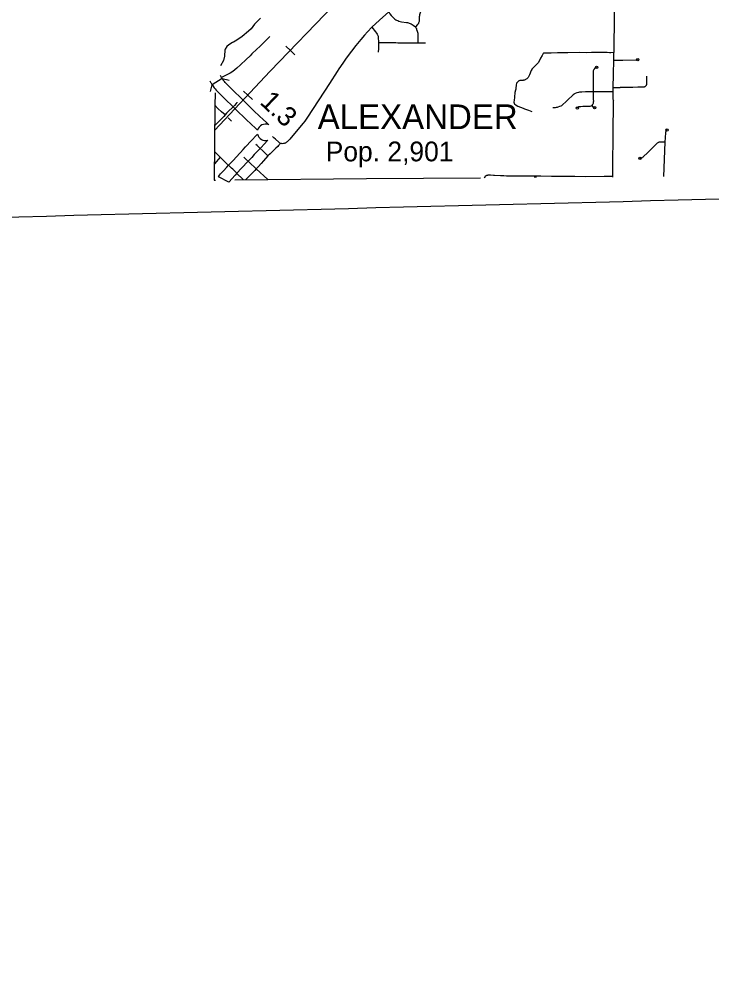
# Model space of a CAD drawing. Extents: x -19 to 366, y -4 to 359.
# Drawn here: x 144.78 to 147.586, y 179.654 to 183.524 of the extents above; entities that cross this region are included whole.
import ezdxf

# ---------------------------------------------------------------- set-up
doc = ezdxf.new("R2010")
doc.units = 0
for name, color, linetype in [('R_Alt Surface', 7, 'Continuous'), ('R_Border', 7, 'Continuous'), ('R_Contour Annot', 7, 'Continuous'), ('R_Striping', 7, 'Continuous'), ('R_Survey Control', 7, 'Continuous'), ('R_Temp Easement', 7, 'Continuous'), ('R_Vert Alg', 7, 'Continuous'), ('R_Water Annot', 7, 'Continuous'), ('Sheet Fence', 7, 'Continuous'), ('T_Vehicle Path Lt Minor', 7, 'Continuous')]:
    doc.layers.add(name, color=color, linetype=linetype)

msp = doc.modelspace()

# ---------------------------------------------------------------- linework, layer by layer
at = {"layer": 'R_Alt Surface'}
for points in [[(145.5732, 183.2255), (145.5721, 183.1737), (145.5701, 182.8726)], [(145.5701, 182.8726), (145.5749, 182.8726)], [(145.654, 182.8734), (146.187, 182.8786), (146.6489, 182.8812)]]:
    msp.add_lwpolyline(points, dxfattribs=at)
at = {"layer": 'R_Contour Annot'}
for p, q in [((145.6022, 183.2835), (145.5618, 183.2589)), ((145.5618, 183.2589), (145.5623, 183.258)), ((145.5623, 183.258), (145.5628, 183.2571)), ((145.6052, 183.2791), (145.6022, 183.2835)), ((145.7045, 183.179), (145.6788, 183.2047)), ((145.6456, 183.1709), (145.6714, 183.1451))]:
    msp.add_line(p, q, dxfattribs=at)
for points in [[(145.6022, 183.2835), (145.5997, 183.2875), (145.5953, 183.2958)], [(145.5618, 183.2589), (145.5585, 183.2642), (145.5578, 183.2655), (145.5534, 183.2737)], [(145.5628, 183.2571), (145.5701, 183.2466), (145.574, 183.2416), (145.5779, 183.2369), (145.5824, 183.232), (145.6148, 183.2005), (145.6456, 183.1709)], [(145.6788, 183.2047), (145.6477, 183.2346), (145.6164, 183.2649), (145.6137, 183.2679), (145.6109, 183.2713), (145.6082, 183.2747), (145.6052, 183.2791)], [(145.753, 183.132), (145.7309, 183.1532), (145.7186, 183.1655), (145.7045, 183.179)], [(145.6714, 183.1451), (145.6855, 183.1316), (145.6978, 183.1194), (145.7205, 183.0975)], [(145.7205, 183.0975), (145.7355, 183.0838), (145.7455, 183.0744)], [(145.7909, 183.0965), (145.7813, 183.1057), (145.7677, 183.1185), (145.753, 183.132)], [(145.721, 183.0327), (145.7249, 183.0372), (145.7372, 183.05), (145.7453, 183.0586)], [(145.6735, 182.9821), (145.6759, 182.9844), (145.6867, 182.9958), (145.6971, 183.0075), (145.721, 183.0327)], [(145.7876, 183.0345), (145.7716, 183.0174), (145.7598, 183.0051), (145.7559, 183.0008)], [(145.6274, 182.9323), (145.6461, 182.9525), (145.6735, 182.9821)], [(145.7559, 183.0008), (145.732, 182.9755), (145.7216, 182.9638), (145.7094, 182.9509), (145.7072, 182.9489)], [(145.7072, 182.9489), (145.6809, 182.9204), (145.662, 182.9)], [(145.587, 182.8861), (145.5916, 182.893), (145.5956, 182.8975), (145.6069, 182.9098), (145.6205, 182.925), (145.6274, 182.9323)], [(145.662, 182.9), (145.6553, 182.8929), (145.6419, 182.878), (145.6307, 182.8658), (145.6292, 182.864), (145.587, 182.8861)]]:
    msp.add_lwpolyline(points, dxfattribs=at)
for start, end in [(66.4271, 165.609), (193.0455, 287.5467)]:
    msp.add_arc((145.7776, 183.0661), 0.0331, start, end, dxfattribs=at)
at = {"layer": 'R_Striping'}
for points in [[(147.1916, 183.6908), (147.1911, 183.6336), (147.1906, 183.6007), (147.1902, 183.5526), (147.1897, 183.5175)], [(146.4231, 183.5745), (146.4136, 183.5653), (146.4105, 183.5619), (146.4085, 183.5593), (146.4068, 183.5565), (146.4052, 183.5536), (146.4037, 183.5498), (146.4024, 183.5459), (146.4013, 183.5419), (146.4009, 183.5375), (146.4006, 183.5331), (146.4003, 183.5193), (146.4001, 183.5168), (146.3996, 183.5144), (146.3989, 183.512), (146.398, 183.5097), (146.3967, 183.5071), (146.3951, 183.5046), (146.3934, 183.5022), (146.3854, 183.4928)], [(146.2767, 183.5533), (146.2391, 183.5197), (146.2086, 183.4915)], [(146.2767, 183.5533), (146.2811, 183.5463), (146.287, 183.5391), (146.2931, 183.532), (146.2959, 183.5293), (146.2988, 183.5267), (146.302, 183.5243), (146.3052, 183.5221), (146.3086, 183.5201), (146.3134, 183.5183), (146.3183, 183.5166), (146.3233, 183.5151), (146.3284, 183.5139), (146.3484, 183.5112), (146.3524, 183.5104), (146.3562, 183.5093), (146.3601, 183.5081), (146.3638, 183.5066), (146.3674, 183.5048), (146.3757, 183.4996), (146.3854, 183.4928)], [(146.2086, 183.4915), (146.1906, 183.4734), (146.1791, 183.4599), (146.1636, 183.4424), (146.1433, 183.4173), (146.1088, 183.3716), (146.1021, 183.3623), (146.0909, 183.3462), (146.0752, 183.323), (146.0678, 183.3118), (146.0363, 183.2638), (145.9708, 183.1624), (145.9449, 183.1229), (145.937, 183.1114), (145.9304, 183.1025), (145.9226, 183.0931), (145.8757, 183.0383), (145.8685, 183.0304), (145.8659, 183.028), (145.8632, 183.0258), (145.8603, 183.0237), (145.858, 183.0225), (145.8556, 183.0215), (145.8531, 183.0207), (145.8502, 183.0204), (145.8449, 183.0199), (145.8421, 183.0202), (145.8393, 183.0207), (145.8363, 183.0222)], [(146.2086, 183.4915), (146.2235, 183.473), (146.2271, 183.4681), (146.2305, 183.4631), (146.2317, 183.4608), (146.2327, 183.4584), (146.2335, 183.4559), (146.2341, 183.4534), (146.2345, 183.4508), (146.2355, 183.4297)], [(146.3854, 183.4928), (146.3871, 183.4895), (146.3886, 183.4861), (146.3899, 183.4826), (146.3923, 183.4751), (146.3934, 183.471), (146.3942, 183.467), (146.3948, 183.4628), (146.3952, 183.4587), (146.3952, 183.4458), (146.395, 183.4283)], [(147.1897, 183.5175), (147.189, 183.4168)], [(145.7958, 183.4544), (145.7835, 183.4421), (145.7585, 183.4176), (145.7542, 183.4131), (145.743, 183.4029), (145.7225, 183.3836), (145.7152, 183.3763), (145.699, 183.3603), (145.677, 183.3392), (145.6618, 183.3256), (145.6457, 183.3124), (145.6342, 183.3056), (145.5997, 183.2875)], [(146.2355, 183.4297), (146.2347, 183.4059), (146.2345, 183.3903)], [(146.2355, 183.4297), (146.2472, 183.4292), (146.2768, 183.4295), (146.3051, 183.4291), (146.314, 183.4289), (146.3331, 183.4284), (146.395, 183.4283)], [(146.395, 183.4283), (146.4257, 183.4279)], [(147.189, 183.4168), (147.1888, 183.3988), (147.1886, 183.3942), (147.1887, 183.3912), (147.188, 183.3896), (147.1866, 183.3886)], [(146.9032, 183.3869), (146.9027, 183.3856), (146.9011, 183.3824), (146.8977, 183.3767), (146.8921, 183.3667), (146.8876, 183.3574), (146.882, 183.3478), (146.8803, 183.3458), (146.8746, 183.3396), (146.859, 183.3248), (146.8578, 183.3232), (146.8567, 183.322), (146.856, 183.3204), (146.8539, 183.3168), (146.8522, 183.3132), (146.8495, 183.3056), (146.8468, 183.2988), (146.8429, 183.2904), (146.8414, 183.2881), (146.8397, 183.286), (146.8379, 183.2841), (146.8359, 183.2823), (146.8337, 183.2807), (146.8314, 183.2793), (146.829, 183.278), (146.8267, 183.2772), (146.825, 183.2767), (146.8232, 183.2767), (146.8208, 183.2762), (146.8092, 183.2754), (146.8073, 183.2752), (146.8055, 183.2747), (146.8037, 183.274), (146.802, 183.2732), (146.8004, 183.2721), (146.799, 183.2709), (146.7977, 183.2696), (146.7965, 183.2681), (146.7955, 183.2665), (146.7947, 183.2648), (146.7934, 183.2571), (146.7921, 183.2451), (146.7914, 183.2413), (146.7899, 183.2365)], [(147.1866, 183.3886), (147.1764, 183.3879), (147.1725, 183.3878), (147.1705, 183.3878), (147.1619, 183.3888), (147.1425, 183.3896), (147.1139, 183.3897), (147.0978, 183.3896), (147.076, 183.3885), (147.0486, 183.3887), (147.0016, 183.3884), (146.9833, 183.3881), (146.9746, 183.3878), (146.9599, 183.3873), (146.9353, 183.3871), (146.9153, 183.3872), (146.9032, 183.3869)], [(147.1866, 183.3886), (147.1872, 183.3806), (147.1868, 183.3576)], [(147.1184, 183.3294), (147.1104, 183.3231), (147.1079, 183.3206), (147.1069, 183.3193), (147.1058, 183.3173), (147.1049, 183.3152), (147.1046, 183.3139), (147.1045, 183.3114), (147.1044, 183.3072), (147.1048, 183.2806), (147.1052, 183.2301)], [(147.1868, 183.3576), (147.1857, 183.3019), (147.1849, 183.2461)], [(147.1868, 183.3576), (147.2245, 183.3587), (147.2853, 183.3598)], [(146.7899, 183.2365), (146.7881, 183.227), (146.7872, 183.2205), (146.7865, 183.2156), (146.786, 183.2075), (146.7847, 183.196), (146.7841, 183.1884), (146.784, 183.187), (146.7842, 183.1857), (146.7845, 183.1843), (146.7851, 183.1831), (146.7857, 183.1819), (146.7866, 183.1808), (146.7926, 183.1756), (146.8, 183.1721), (146.8208, 183.1642), (146.827, 183.1617), (146.8423, 183.1561), (146.8562, 183.1499)], [(147.1052, 183.2301), (147.0735, 183.2297)], [(147.1052, 183.2301), (147.1052, 183.1987), (147.1055, 183.1923), (147.1053, 183.1878), (147.1045, 183.1828), (147.1038, 183.1802), (147.1027, 183.1782), (147.1, 183.1745)], [(147.1846, 183.23), (147.1052, 183.2301)], [(147.1846, 183.23), (147.1847, 183.2033), (147.1849, 183.1999), (147.1865, 183.1953), (147.1864, 183.1929), (147.1849, 183.0567), (147.1826, 182.9305), (147.1827, 182.8884)], [(147.1849, 183.2461), (147.1846, 183.23)], [(145.6141, 183.1368), (145.5994, 183.149), (145.5852, 183.1628), (145.5722, 183.176)], [(145.662, 183.1879), (145.661, 183.185), (145.6591, 183.1826), (145.6517, 183.1748), (145.6202, 183.1437), (145.6141, 183.1368)], [(147.1, 183.1745), (147.0976, 183.1732), (147.0958, 183.1724), (147.0917, 183.1709), (147.0893, 183.1704), (147.0796, 183.1699), (147.0624, 183.1701), (147.0542, 183.1698), (147.0506, 183.1698), (147.0486, 183.1696), (147.046, 183.1688), (147.044, 183.1677), (147.0426, 183.1666), (147.0408, 183.1644)], [(147.1, 183.1745), (147.1106, 183.1653)], [(145.6141, 183.1368), (145.6082, 183.1297), (145.5963, 183.1174), (145.5716, 183.0926)], [(145.6402, 183.1118), (145.6322, 183.1189), (145.6261, 183.1247)], [(147.3968, 183.0255), (147.3988, 183.0639), (147.3997, 183.0677), (147.4006, 183.0703), (147.4022, 183.0729), (147.4039, 183.075)], [(145.7876, 182.9709), (145.779, 182.9791), (145.7664, 182.9907), (145.7549, 183.0017), (145.744, 183.0123), (145.7388, 183.0171)], [(145.8363, 183.0222), (145.8355, 183.0194), (145.834, 183.0168), (145.8309, 183.0127), (145.8272, 183.0091), (145.8198, 183.0023), (145.817, 182.9994), (145.797, 182.9791), (145.7876, 182.9709)], [(145.8363, 183.0222), (145.8313, 183.0261), (145.8185, 183.0383), (145.8116, 183.0441), (145.8062, 183.0493)], [(147.3968, 183.0255), (147.3755, 183.0266), (147.3735, 183.0264), (147.3716, 183.026), (147.3697, 183.0253), (147.3679, 183.0246), (147.3662, 183.0236), (147.3646, 183.0224), (147.3631, 183.0211), (147.3277, 182.9862), (147.3063, 182.9651), (147.3041, 182.9633), (147.3023, 182.9623), (147.2993, 182.9613), (147.2971, 182.961), (147.2941, 182.961)], [(147.3909, 182.8873), (147.3968, 183.0255)], [(145.5943, 182.965), (145.5898, 182.9693), (145.5709, 182.9886)], [(145.5943, 182.965), (145.5706, 182.9378)], [(145.6448, 182.9162), (145.6396, 182.9209), (145.6085, 182.9507), (145.5943, 182.965)], [(145.7403, 182.9177), (145.7381, 182.92), (145.7324, 182.9252), (145.7188, 182.9381), (145.7098, 182.9471), (145.6982, 182.9578), (145.6898, 182.9649)], [(145.7876, 182.9709), (145.7689, 182.9499), (145.7599, 182.9393), (145.7489, 182.9269), (145.7403, 182.9177)], [(145.6886, 182.8737), (145.6801, 182.8821), (145.6672, 182.8942), (145.6529, 182.9081), (145.6448, 182.9162)], [(145.7403, 182.9177), (145.7345, 182.9113), (145.7251, 182.902), (145.7175, 182.8941), (145.697, 182.8738)], [(145.7403, 182.9177), (145.7864, 182.8747)], [(146.6652, 182.8813), (146.6699, 182.8908), (146.6707, 182.8912), (146.6721, 182.8917), (146.6737, 182.8921), (146.6752, 182.8924), (146.6755, 182.8925), (146.6776, 182.8929), (146.6797, 182.8932), (146.6819, 182.8933), (146.684, 182.8933), (146.689, 182.8933), (146.7005, 182.8926), (146.705, 182.8924), (146.7288, 182.8914), (146.7382, 182.8911), (146.7431, 182.8908), (146.7536, 182.8902), (146.7657, 182.8899), (146.7803, 182.8897), (146.7898, 182.8893), (146.7975, 182.8892), (146.8073, 182.8891), (146.8226, 182.8892), (146.8233, 182.8892), (146.8708, 182.89), (146.893, 182.8896), (146.9356, 182.8884), (146.9699, 182.8878), (147.0301, 182.8879), (147.0742, 182.8877), (147.1493, 182.8883), (147.163, 182.8886), (147.1827, 182.8884)], [(146.8672, 182.8899), (146.8671, 182.8825)], [(146.8731, 182.89), (146.873, 182.8825)], [(147.1827, 182.8884), (147.1827, 182.8874), (147.1827, 182.8843)]]:
    msp.add_lwpolyline(points, dxfattribs=at)
for centre in [(147.1184, 183.3294), (147.2853, 183.3598), (147.0408, 183.1644), (147.1106, 183.1653), (147.4039, 183.075), (147.2941, 182.961)]:
    msp.add_circle(centre, 0.00473, dxfattribs=at)
at = {"layer": 'R_Survey Control'}
for points in [[(147.3214, 183.2937), (147.3207, 183.2605), (147.3204, 183.2588), (147.3199, 183.2571), (147.3192, 183.2556), (147.3183, 183.2541), (147.3172, 183.2528), (147.316, 183.2516), (147.3146, 183.2506), (147.3131, 183.2498), (147.3115, 183.2491), (147.3098, 183.2487), (147.2855, 183.2485), (147.265, 183.248), (147.2497, 183.248), (147.2147, 183.2469), (147.2138, 183.2468), (147.2118, 183.2463), (147.2098, 183.2463), (147.19, 183.2461), (147.1849, 183.2461)], [(147.0735, 183.2297), (147.0584, 183.2291), (147.0491, 183.228), (147.0455, 183.2274), (147.0383, 183.2256), (147.0325, 183.2235), (147.0296, 183.2222), (147.0277, 183.2211), (147.0239, 183.2178), (147.0196, 183.2144), (147.0052, 183.2002), (147.0009, 183.1961), (146.9954, 183.1908), (146.9808, 183.1774), (146.9766, 183.1739), (146.9737, 183.1723), (146.9684, 183.17), (146.9618, 183.1676), (146.9585, 183.1665), (146.9556, 183.1659), (146.9505, 183.1653), (146.9421, 183.1646)]]:
    msp.add_lwpolyline(points, dxfattribs=at)
at = {"layer": 'R_Temp Easement'}
for points in [[(145.7569, 183.5286), (145.7326, 183.5034), (145.7193, 183.4848), (145.7093, 183.4751), (145.6827, 183.4546), (145.6609, 183.4392), (145.6551, 183.4346), (145.6475, 183.4307), (145.6436, 183.4299), (145.6294, 183.4206), (145.6207, 183.4142), (145.6141, 183.4031), (145.6134, 183.3994)], [(145.6135, 183.3994), (145.611, 183.3743), (145.6072, 183.3574), (145.5949, 183.3357)]]:
    msp.add_lwpolyline(points, dxfattribs=at)
at = {"layer": 'R_Vert Alg'}
for points in [[(145.555, 183.2313), (145.5618, 183.2589)], [(145.6022, 183.2835), (145.6298, 183.2768)]]:
    msp.add_lwpolyline(points, dxfattribs=at)
at = {"layer": 'R_Water Annot'}
for p, q in [((145.8782, 183.3975), (145.8602, 183.4148)), ((145.8782, 183.3975), (145.8963, 183.3802)), ((145.7061, 183.2162), (145.6879, 183.2333)), ((145.7061, 183.2162), (145.7243, 183.1991))]:
    msp.add_line(p, q, dxfattribs=at)
msp.add_lwpolyline([(146.0538, 183.5803), (145.797, 183.313), (145.5715, 183.073)], dxfattribs=at)
msp.add_lwpolyline([(146.0538, 183.5803), (145.797, 183.313), (145.5715, 183.073)], dxfattribs=at)
at = {"layer": 'Sheet Fence'}
for points in [[(154.1159, 1.8709), (153.9063, 10.4874), (153.696, 19.1041), (153.485, 27.7209), (153.2733, 36.3378), (153.0608, 44.9549), (152.8476, 53.5721), (152.6337, 62.1894), (152.419, 70.8069), (152.2036, 79.4245), (151.9875, 88.0422), (151.7707, 96.6601), (151.5531, 105.2782), (151.3348, 113.8963), (151.1158, 122.5147), (150.8961, 131.1331), (150.6757, 139.7517), (150.4545, 148.3704), (150.2326, 156.9893), (150.0101, 165.6083), (149.7867, 174.2275), (149.5627, 182.8468), (149.338, 191.4662), (149.1125, 200.0858), (148.8864, 208.7055), (148.6595, 217.3254), (148.4319, 225.9454), (148.2037, 234.5655), (147.9747, 243.1858), (147.745, 251.8063), (147.5146, 260.4269), (147.2835, 269.0476), (147.0517, 277.6685), (146.8191, 286.2895), (146.5859, 294.9106), (146.352, 303.5319), (146.1174, 312.1534), (145.8821, 320.775), (145.6461, 329.3967), (145.4094, 338.0186), (145.172, 346.6406)], [(146.7783, 1.697), (146.5788, 10.3131), (146.3785, 18.9294), (146.1776, 27.5458), (145.9759, 36.1624), (145.7736, 44.7791), (145.5705, 53.396), (145.3668, 62.013), (145.1624, 70.6301), (144.9572, 79.2474), (144.7514, 87.8648), (144.5449, 96.4823), (144.3377, 105.1), (144.1299, 113.7179), (143.9213, 122.3359), (143.712, 130.954), (143.5021, 139.5723), (143.2915, 148.1907), (143.0802, 156.8092), (142.8682, 165.4279), (142.6555, 174.0468), (142.4422, 182.6658), (142.2282, 191.2849), (142.0135, 199.9042), (141.7981, 208.5236), (141.582, 217.1432), (141.3653, 225.7629), (141.1479, 234.3828), (140.9298, 243.0028), (140.711, 251.623), (140.4916, 260.2433), (140.2715, 268.8638), (140.0508, 277.4844), (139.8293, 286.1051), (139.6072, 294.726), (139.3845, 303.3471), (139.161, 311.9683), (138.937, 320.5896), (138.7122, 329.2111), (138.4868, 337.8328), (138.2607, 346.4546)], [(0, 180.8999), (7.1228, 180.9044), (14.2457, 180.9176), (21.3685, 180.9397), (28.4912, 180.9706), (35.614, 181.0103), (42.7366, 181.0589), (49.8592, 181.1163), (56.9818, 181.1825), (64.1042, 181.2575), (71.2266, 181.3414), (78.3488, 181.4341), (85.4709, 181.5357), (92.5929, 181.646), (99.7147, 181.7652), (106.8364, 181.8933), (113.9579, 182.0301), (121.0793, 182.1758), (128.2005, 182.3303), (135.3214, 182.4936), (142.4422, 182.6658), (149.5627, 182.8468), (156.683, 183.0366), (163.8031, 183.2352), (170.9229, 183.4427), (178.0425, 183.659), (185.1617, 183.8841), (192.2807, 184.1181), (199.3994, 184.3608), (206.5178, 184.6124), (213.6359, 184.8728), (220.7537, 185.1421), (227.8711, 185.4201), (234.9881, 185.707), (242.1048, 186.0027), (249.2212, 186.3073), (256.3371, 186.6206), (263.4526, 186.9428), (270.5678, 187.2738), (277.6825, 187.6136), (284.7968, 187.9622), (291.9107, 188.3197), (299.0241, 188.6859), (306.1371, 189.061), (313.2495, 189.4449), (320.3615, 189.8377), (327.4731, 190.2392), (334.5841, 190.6495), (341.6946, 191.0687)], [(0, 172.2839), (7.1335, 172.2883), (14.267, 172.3015), (21.4005, 172.3236), (28.5339, 172.3544), (35.6673, 172.3941), (42.8006, 172.4426), (49.9339, 172.4999), (57.0671, 172.566), (64.2002, 172.6409), (71.3332, 172.7246), (78.4661, 172.8172), (85.5989, 172.9186), (92.7315, 173.0287), (99.8641, 173.1477), (106.9964, 173.2755), (114.1286, 173.4122), (121.2606, 173.5576), (128.3925, 173.7119), (135.5241, 173.8749), (142.6555, 174.0468), (149.7867, 174.2275), (156.9177, 174.417), (164.0485, 174.6153), (171.179, 174.8224), (178.3092, 175.0383), (185.4392, 175.2631), (192.5688, 175.4966), (199.6982, 175.739), (206.8273, 175.9902), (213.9561, 176.2502), (221.0845, 176.5189), (228.2126, 176.7965), (235.3404, 177.083), (242.4677, 177.3782), (249.5948, 177.6822), (256.7214, 177.995), (263.8476, 178.3167), (270.9735, 178.6471), (278.0989, 178.9863), (285.2239, 179.3344), (292.3485, 179.6912), (299.4726, 180.0569), (306.5963, 180.4314), (313.7195, 180.8146), (320.8422, 181.2067), (327.9644, 181.6076), (335.0862, 182.0172), (342.2074, 182.4357)]]:
    msp.add_spline(points, degree=3, dxfattribs=at)

# ---------------------------------------------------------------- texts
at = {"layer": 'R_Border'}
for s, height, p in [('ALEXANDER', 0.1, (145.989, 183.079)), ('Pop. 2,901', 0.08, (146.0215, 182.9485))]:
    msp.add_text(s, height=height, dxfattribs=at).set_placement(p)
at = {"layer": 'T_Vehicle Path Lt Minor'}
msp.add_text('1.3', height=0.08, rotation=316.3243, dxfattribs=at).set_placement((145.7507, 183.1846))

doc.saveas('drawing.dxf')
